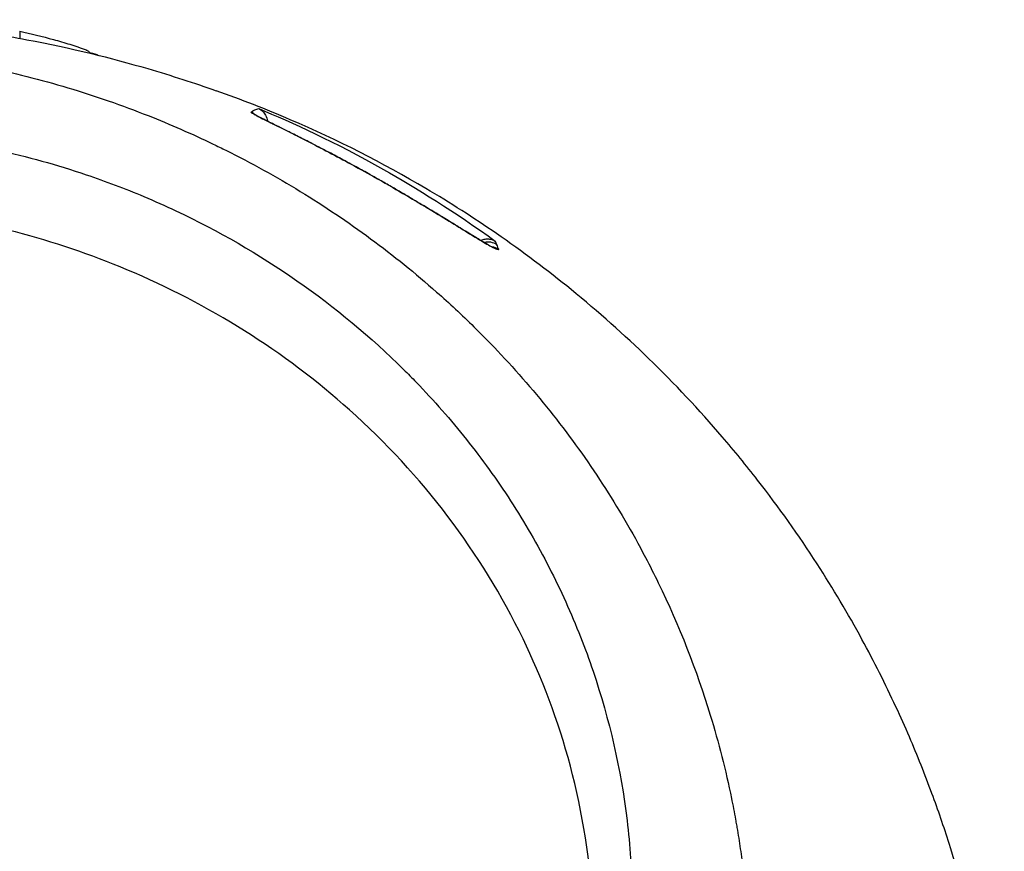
# Model space of a CAD drawing. Header units: millimetres. Extents: x 0 to 4378, y 0 to 2397.
# Tile 259 of 322: x 2258 to 2292, y 1882 to 1910. Entities that reach past the tile are written whole.
import ezdxf

# ---------------------------------------------------------------- set-up
doc = ezdxf.new("R2010")
doc.units = ezdxf.units.MM
doc.header["$LTSCALE"] = 0.2

# ---------------------------------------------------------------- blocks, each defined once
blk = doc.blocks.new('A$Ccbb9c741')
for p, q in [((14.269, 1405.979), (14.27, 1405.978)), ((15.275, 1405.447), (15.275, 1405.447)), ((15.469, 1405.34), (15.469, 1405.34)), ((24.059, 1398.458), (24.059, 1398.458)), ((24.463, 1397.995), (24.463, 1397.995)), ((29.907, 1388.892), (29.907, 1388.893))]:
    blk.add_line(p, q)
blk.add_arc((0, 1369.2), 35.75, 32.9266, 32.9286)
for centre, major_axis, ratio, start_param, end_param in [((23.053, 1402.441), (-0.468, -0.177), 0.998759, 3.730543, 4.627749), ((23.11, 1402.282), (0.472, 0.165), 0.998587, 0.605299, 1.111824), ((12.432, 472.74), (10.08, 931.151), 0.019205, 6.236048, 6.238777), ((12.778, 492.29), (9.752, 911.578), 0.019198, 6.232437, 6.236049)]:
    blk.add_ellipse(centre, major_axis=major_axis, ratio=ratio, start_param=start_param, end_param=end_param)
for points, knots in [([(-13.381, 1408.246), (-11.2, 1408.993), (-8.828, 1409.677), (-4.672, 1410.28), (-3.652, 1410.398), (-1.897, 1410.512), (-1.252, 1410.54), (0.05, 1410.561), (0.723, 1410.554), (1.864, 1410.513), (2.359, 1410.485), (3.48, 1410.402), (4.09, 1410.341), (5.598, 1410.158), (6.444, 1410.023), (8.764, 1409.589), (10.114, 1409.252), (12.194, 1408.644), (12.972, 1408.391), (13.718, 1408.128)], [0, 0, 0, 0, 1.377482, 1.377482, 1.768179, 1.768179, 1.967106, 1.967106, 2.162193, 2.162193, 2.321618, 2.321618, 2.544623, 2.544623, 2.910859, 2.910859, 3.616628, 3.616628, 4.073095, 4.073095, 4.073095, 4.073095]), ([(6.988, 1410.172), (6.988, 1410.171), (6.988, 1410.17), (6.988, 1410.166), (6.988, 1410.165), (6.988, 1410.165), (6.988, 1410.164), (6.988, 1410.14), (6.988, 1410.058), (6.988, 1409.92)], [-5.446853, -5.446853, -5.446853, -5.446853, -5.1247, -5.1247, -5.1247, -5.082989, -5.082989, -5.082989, -3.325283, -3.325283, -3.325283, -3.325283]), ([(6.988, 1410.172), (7.378, 1410.083), (7.765, 1409.987), (8.333, 1409.829), (8.519, 1409.775), (8.89, 1409.66), (9.08, 1409.596), (9.268, 1409.523)], [0, 0, 0, 0, 0.1204223, 0.1204223, 0.181426, 0.181426, 0.2424277, 0.2424277, 0.2424277, 0.2424277]), ([(3.067, 1409.386), (3.505, 1409.336), (3.941, 1409.276), (4.374, 1409.208), (4.856, 1409.131), (5.334, 1409.043), (5.81, 1408.944), (6.287, 1408.846), (6.761, 1408.736), (7.232, 1408.617), (7.704, 1408.497), (8.173, 1408.368), (8.639, 1408.228), (9.57, 1407.95), (10.488, 1407.631), (11.394, 1407.273), (12.144, 1406.976), (12.885, 1406.652), (13.617, 1406.301), (13.763, 1406.23), (13.909, 1406.159), (14.054, 1406.087), (14.926, 1405.652), (15.776, 1405.182), (16.601, 1404.678), (17.43, 1404.172), (18.235, 1403.631), (19.015, 1403.056), (19.795, 1402.482), (20.549, 1401.873), (21.276, 1401.231), (21.713, 1400.845), (22.139, 1400.448), (22.556, 1400.039), (22.832, 1399.768), (23.102, 1399.492), (23.366, 1399.213), (24.036, 1398.506), (24.669, 1397.773), (25.267, 1397.015), (25.868, 1396.253), (26.433, 1395.465), (26.961, 1394.652), (27.489, 1393.839), (27.98, 1393.001), (28.433, 1392.139), (28.584, 1391.852), (28.73, 1391.562), (28.873, 1391.269), (29.59, 1389.794), (30.182, 1388.281), (30.653, 1386.736), (30.94, 1385.798), (31.182, 1384.846), (31.379, 1383.883), (31.428, 1383.642), (31.474, 1383.4), (31.518, 1383.158), (31.529, 1383.097), (31.539, 1383.037), (31.55, 1382.976), (31.561, 1382.915), (31.571, 1382.854), (31.581, 1382.794), (31.602, 1382.672), (31.622, 1382.551), (31.641, 1382.429), (31.66, 1382.307), (31.679, 1382.185), (31.697, 1382.063), (31.714, 1381.94), (31.732, 1381.818), (31.748, 1381.696), (31.765, 1381.573), (31.781, 1381.45), (31.796, 1381.327), (31.812, 1381.205), (31.826, 1381.082), (31.839, 1380.958)], [0, 0, 0, 0, 0.0296065, 0.0296065, 0.0296065, 0.0625552, 0.0625552, 0.0625552, 0.0956223, 0.0956223, 0.0956223, 0.1287583, 0.1287583, 0.1287583, 0.1950345, 0.1950345, 0.1950345, 0.25, 0.25, 0.25, 0.2609996, 0.2609996, 0.2609996, 0.3271356, 0.3271356, 0.3271356, 0.3936018, 0.3936018, 0.3936018, 0.4600955, 0.4600955, 0.4600955, 0.5, 0.5, 0.5, 0.5264171, 0.5264171, 0.5264171, 0.593228, 0.593228, 0.593228, 0.6604161, 0.6604161, 0.6604161, 0.7276097, 0.7276097, 0.7276097, 0.75, 0.75, 0.75, 0.8628411, 0.8628411, 0.8628411, 0.9313886, 0.9313886, 0.9313886, 0.9485533, 0.9485533, 0.9485533, 0.9528443, 0.9528443, 0.9528443, 0.957135, 0.957135, 0.957135, 0.9657149, 0.9657149, 0.9657149, 0.9742923, 0.9742923, 0.9742923, 0.9828662, 0.9828662, 0.9828662, 0.9914358, 0.9914358, 0.9914358, 0.999992, 0.999992, 0.999992, 0.999992]), ([(40.73, 1370.083), (40.73, 1370.128), (40.73, 1370.174), (40.73, 1370.267), (40.729, 1370.311), (40.729, 1370.449), (40.728, 1370.541), (40.725, 1370.816), (40.722, 1370.999), (40.714, 1371.304), (40.711, 1371.426), (40.69, 1372.036), (40.664, 1372.524), (40.607, 1373.338), (40.58, 1373.663), (40.507, 1374.421), (40.459, 1374.854), (40.329, 1375.863), (40.243, 1376.439), (40.01, 1377.78), (39.855, 1378.544), (39.439, 1380.321), (39.16, 1381.332), (38.657, 1382.909), (38.461, 1383.481), (38.01, 1384.701), (37.752, 1385.348), (37.328, 1386.334), (37.175, 1386.676), (36.656, 1387.794), (36.268, 1388.566), (35.376, 1390.205), (34.863, 1391.069), (33.684, 1392.893), (33.005, 1393.851), (31.886, 1395.289), (31.482, 1395.783), (30.276, 1397.189), (29.436, 1398.086), (27.704, 1399.767), (26.82, 1400.555), (25.07, 1401.978), (24.217, 1402.619), (22.547, 1403.771), (21.739, 1404.288), (19.44, 1405.645), (17.891, 1406.435), (15.433, 1407.491), (14.585, 1407.822), (13.718, 1408.128)], [-7.729592, -7.729592, -7.729592, -7.729592, -7.71044, -7.71044, -7.69072, -7.69072, -7.65201, -7.65201, -7.574312, -7.574312, -7.522506, -7.522506, -7.315221, -7.315221, -7.177151, -7.177151, -6.993063, -6.993063, -6.7477, -6.7477, -6.420577, -6.420577, -5.984557, -5.984557, -5.735856, -5.735856, -5.451942, -5.451942, -5.300422, -5.300422, -4.9539, -4.9539, -4.557704, -4.557704, -4.105179, -4.105179, -3.863816, -3.863816, -3.40942, -3.40942, -2.98401, -2.98401, -2.611687, -2.611687, -2.28576, -2.28576, -1.715015, -1.715015, -1.424263, -1.424263, -1.424263, -1.424263]), ([(23.405, 1402.686), (23.412, 1402.667), (23.391, 1402.667), (23.348, 1402.684), (23.304, 1402.701), (23.237, 1402.735), (23.161, 1402.778), (23.158, 1402.779), (23.155, 1402.781), (23.152, 1402.783), (23.073, 1402.826), (22.977, 1402.882), (22.867, 1402.948), (22.759, 1403.012), (22.639, 1403.085), (22.511, 1403.163), (22.502, 1403.168), (22.493, 1403.174), (22.485, 1403.179), (22.34, 1403.267), (22.187, 1403.361), (22.019, 1403.465), (21.895, 1403.541), (21.762, 1403.623), (21.615, 1403.713), (21.566, 1403.743), (21.516, 1403.773), (21.466, 1403.804), (21.333, 1403.885), (21.197, 1403.967), (21.058, 1404.051), (20.866, 1404.167), (20.691, 1404.272), (20.465, 1404.406), (20.343, 1404.478), (20.227, 1404.546), (20.105, 1404.618), (20.002, 1404.678), (19.895, 1404.74), (19.775, 1404.809), (19.644, 1404.885), (19.513, 1404.96), (19.381, 1405.035), (19.345, 1405.056), (19.31, 1405.076), (19.275, 1405.095), (19.185, 1405.146), (19.098, 1405.195), (18.986, 1405.258), (18.831, 1405.345), (18.676, 1405.43), (18.523, 1405.514), (18.458, 1405.55), (18.4, 1405.582), (18.34, 1405.614), (18.256, 1405.66), (18.171, 1405.706), (18.063, 1405.764), (17.986, 1405.805), (17.912, 1405.845), (17.839, 1405.884), (17.667, 1405.975), (17.505, 1406.06), (17.333, 1406.15), (17.228, 1406.204), (17.119, 1406.261), (17.004, 1406.32), (16.948, 1406.349), (16.892, 1406.377), (16.837, 1406.405), (16.679, 1406.485), (16.526, 1406.563), (16.38, 1406.636), (16.235, 1406.709), (16.1, 1406.776), (15.979, 1406.836), (15.971, 1406.84), (15.964, 1406.843), (15.956, 1406.847), (15.848, 1406.901), (15.742, 1406.953), (15.647, 1407), (15.49, 1407.077), (15.366, 1407.139), (15.276, 1407.185), (15.246, 1407.2), (15.216, 1407.215), (15.189, 1407.229), (15.086, 1407.282), (15.013, 1407.321), (14.972, 1407.346), (14.968, 1407.348), (14.964, 1407.35), (14.96, 1407.353), (14.949, 1407.359), (14.94, 1407.365), (14.933, 1407.37), (14.927, 1407.375), (14.922, 1407.378), (14.919, 1407.382), (14.919, 1407.382), (14.918, 1407.383), (14.918, 1407.383), (14.911, 1407.39), (14.912, 1407.393), (14.916, 1407.396)], [0, 0, 0, 0, 0.06061, 0.06061, 0.06061, 0.122541, 0.122541, 0.122541, 0.125, 0.125, 0.125, 0.18804, 0.18804, 0.18804, 0.25, 0.25, 0.25, 0.254168, 0.254168, 0.254168, 0.323919, 0.323919, 0.323919, 0.375, 0.375, 0.375, 0.39207, 0.39207, 0.39207, 0.4375, 0.4375, 0.4375, 0.5, 0.5, 0.5, 0.533908, 0.533908, 0.533908, 0.5625, 0.5625, 0.5625, 0.59375, 0.59375, 0.59375, 0.602455, 0.602455, 0.602455, 0.625, 0.625, 0.625, 0.65625, 0.65625, 0.65625, 0.669312, 0.669312, 0.669312, 0.6875, 0.6875, 0.6875, 0.700546, 0.700546, 0.700546, 0.731289, 0.731289, 0.731289, 0.75, 0.75, 0.75, 0.759109, 0.759109, 0.759109, 0.785061, 0.785061, 0.785061, 0.81088, 0.81088, 0.81088, 0.8125, 0.8125, 0.8125, 0.835978, 0.835978, 0.835978, 0.875, 0.875, 0.875, 0.888263, 0.888263, 0.888263, 0.9375, 0.9375, 0.9375, 0.942362, 0.942362, 0.942362, 0.956225, 0.956225, 0.956225, 0.96875, 0.96875, 0.96875, 0.970886, 0.970886, 0.970886, 1, 1, 1, 1]), ([(15.181, 1407.513), (15.207, 1407.502), (15.23, 1407.489), (15.275, 1407.459), (15.296, 1407.442), (15.354, 1407.386), (15.388, 1407.341), (15.451, 1407.227), (15.473, 1407.155), (15.478, 1407.084)], [0, 0, 0, 0, 0.00895126, 0.00895126, 0.01944765, 0.01944765, 0.04220813, 0.04220813, 0.07238046, 0.07238046, 0.07238046, 0.07238046]), ([(15.181, 1407.513), (16.291, 1407.052), (17.803, 1406.363), (20.55, 1404.815), (21.913, 1403.971), (23.296, 1402.964)], [0.0000029, 0.0000029, 0.0000029, 0.0000029, 0.3832328, 0.3832328, 0.6375563, 0.6375563, 0.6375563, 0.6375563]), ([(15.023, 1407.32), (15.023, 1407.32), (15.025, 1407.319), (15.042, 1407.309), (15.076, 1407.289), (15.22, 1407.213), (15.371, 1407.137), (15.689, 1406.98), (15.812, 1406.919), (16.173, 1406.74), (16.444, 1406.605), (16.972, 1406.337), (17.227, 1406.206), (17.74, 1405.937), (18.003, 1405.797), (18.555, 1405.498), (18.845, 1405.337), (19.476, 1404.983), (19.81, 1404.79), (20.572, 1404.345), (20.977, 1404.102), (21.844, 1403.575), (22.27, 1403.31), (22.806, 1402.985), (22.979, 1402.883), (23.165, 1402.78), (23.22, 1402.753), (23.235, 1402.747), (23.236, 1402.746), (23.236, 1402.746)], [0.089627, 0.089627, 0.089627, 0.089627, 0.106976, 0.106976, 0.178189, 0.178189, 0.310801, 0.310801, 0.37758, 0.37758, 0.484181, 0.484181, 0.570438, 0.570438, 0.658331, 0.658331, 0.762381, 0.762381, 0.898669, 0.898669, 1.098858, 1.098858, 1.384711, 1.384711, 1.563546, 1.563546, 1.666201, 1.666201, 1.678791, 1.678791, 1.678791, 1.678791]), ([(3.067, 1406.609), (4.126, 1406.496), (5.172, 1406.326), (7.244, 1405.872), (8.265, 1405.588), (9.932, 1405.026), (10.592, 1404.777), (11.611, 1404.348), (11.978, 1404.185), (15.251, 1402.645), (17.895, 1400.804), (20.291, 1398.433), (20.433, 1398.289), (20.871, 1397.835), (21.175, 1397.507), (21.75, 1396.851), (22.029, 1396.516), (22.564, 1395.844), (22.824, 1395.5), (23.331, 1394.795), (23.576, 1394.437), (24.29, 1393.334), (24.73, 1392.573), (25.53, 1391.018), (25.889, 1390.224), (26.36, 1389.026), (26.504, 1388.633), (27.199, 1386.578), (27.591, 1384.869), (27.854, 1382.695), (27.895, 1382.264), (27.955, 1381.401), (27.974, 1380.966), (27.989, 1380.097), (27.986, 1379.666), (27.958, 1378.822), (27.934, 1378.407), (27.885, 1377.799), (27.867, 1377.603), (27.807, 1377.03), (27.758, 1376.648), (27.651, 1375.93), (27.593, 1375.592), (27.294, 1374.027), (26.967, 1372.81), (26.236, 1370.719), (25.874, 1369.841), (24.852, 1367.698), (24.133, 1366.457), (22.908, 1364.689), (22.475, 1364.115), (21.564, 1363.004), (21.084, 1362.463), (20.582, 1361.944)], [0.000005, 0.000005, 0.000005, 0.000005, 0.319511, 0.319511, 0.639479, 0.639479, 0.852403, 0.852403, 0.973891, 0.973891, 1.947625, 1.947625, 2.010365, 2.010365, 2.139691, 2.139691, 2.265575, 2.265575, 2.393345, 2.393345, 2.521559, 2.521559, 2.781941, 2.781941, 3.041001, 3.041001, 3.166048, 3.166048, 3.692233, 3.692233, 3.821507, 3.821507, 3.951206, 3.951206, 4.07808, 4.07808, 4.201324, 4.201324, 4.258471, 4.258471, 4.368502, 4.368502, 4.468635, 4.468635, 4.831764, 4.831764, 5.102761, 5.102761, 5.508805, 5.508805, 5.711646, 5.711646, 5.914059, 5.914059, 5.914059, 5.914059]), ([(20.254, 1362.248), (21.316, 1363.438), (22.924, 1365.434), (25.326, 1370.501), (26.033, 1372.806), (26.63, 1376.742), (26.71, 1378.329), (26.475, 1383.52), (25.525, 1386.691), (22.805, 1392.301), (20.784, 1394.963), (16.051, 1399.193), (13.47, 1400.815), (9.424, 1402.515), (8.146, 1402.947), (5.708, 1403.584), (4.554, 1403.811), (2.295, 1404.114), (1.147, 1404.201), (0.009, 1404.202)], [-5.847616, -5.847616, -5.847616, -5.847616, -5.038817, -5.038817, -4.426364, -4.426364, -4.019655, -4.019655, -3.083823, -3.083823, -2.043533, -2.043533, -1.111663, -1.111663, -0.700523, -0.700523, -0.341482, -0.341482, 0, 0, 0, 0]), ([(22.789, 1402.996), (22.803, 1403.005), (22.818, 1403.012), (22.878, 1403.037), (22.925, 1403.047), (23.008, 1403.054), (23.048, 1403.053), (23.123, 1403.041), (23.158, 1403.032), (23.211, 1403.012), (23.23, 1403.004), (23.265, 1402.985), (23.281, 1402.975), (23.296, 1402.964)], [0.09091666, 0.09091666, 0.09091666, 0.09091666, 0.09887631, 0.09887631, 0.12276675, 0.12276675, 0.14159583, 0.14159583, 0.15768994, 0.15768994, 0.1672569, 0.1672569, 0.17680899, 0.17680899, 0.17680899, 0.17680899])]:
    blk.add_open_spline(points, degree=3, knots=knots)
for points in [[(6.988, 1410.172), (6.988, 1410.172), (6.988, 1410.172), (6.988, 1410.172)], [(9.268, 1409.522), (9.279, 1409.518), (9.289, 1409.514), (9.298, 1409.509)], [(9.298, 1409.509), (9.366, 1409.479), (9.397, 1409.445), (9.384, 1409.415)], [(9.387, 1409.437), (9.52, 1409.409), (9.625, 1409.375), (9.693, 1409.339)], [(9.387, 1409.433), (9.391, 1409.425), (9.394, 1409.418), (9.398, 1409.411)], [(14.916, 1407.396), (15.004, 1407.46), (15.092, 1407.499), (15.181, 1407.513)], [(15.058, 1407.297), (15.015, 1407.34), (14.967, 1407.374), (14.916, 1407.396)]]:
    blk.add_open_spline(points, degree=3)

msp = doc.modelspace()

# ---------------------------------------------------------------- block references
msp.add_blockref('A$Ccbb9c741', (2251.163, 499.915))

doc.saveas('drawing.dxf')
